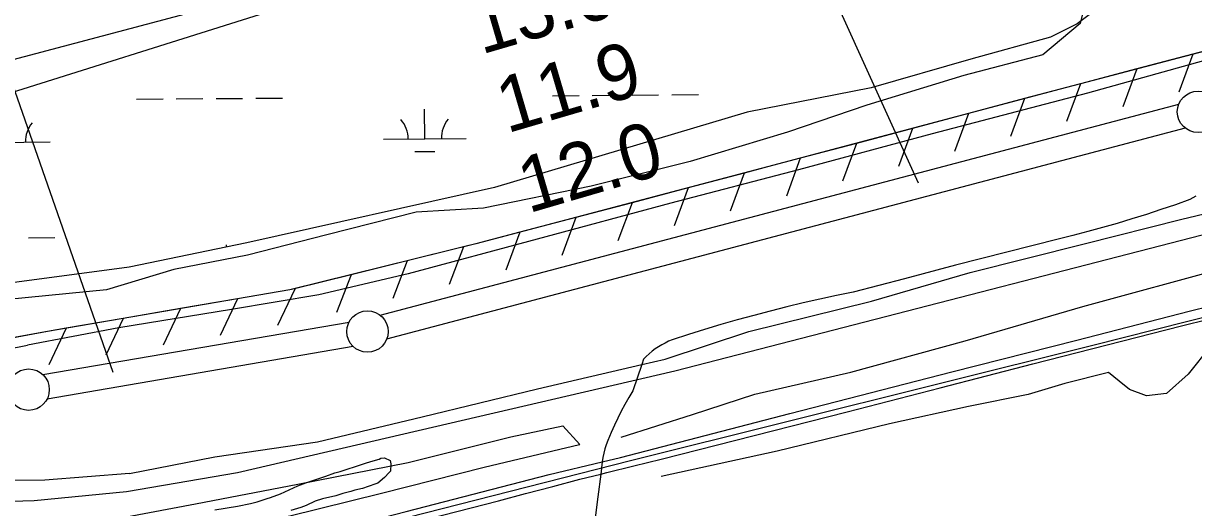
# Model space of a CAD drawing. Extents: x 3567028 to 3605064, y 510945 to 536587.
# Drawn here: x 3599332 to 3600744, y 521381 to 521965 of the extents above; entities that cross this region are included whole.
import ezdxf

# ---------------------------------------------------------------- set-up
doc = ezdxf.new("R2010")
doc.units = 0
for name, color, linetype in [('V-LEVE-TOET', 7, 'Continuous'), ('V-RAIL-TRAK', 7, 'Continuous'), ('V-RIVR-RANG', 7, 'Continuous'), ('V-ROAD-CNTR', 7, 'Continuous'), ('V-RRAP-FSHR', 7, 'Continuous'), ('V-SITE-VEGE', 7, 'Continuous'), ('V-SURV-LINE', 7, 'Continuous'), ('V-TOPO-MINR', 7, 'Continuous'), ('V-TOPO-SHOR', 7, 'Continuous'), ('V-WETL-SWMP', 7, 'Continuous')]:
    doc.layers.add(name, color=color, linetype=linetype)

msp = doc.modelspace()

# ---------------------------------------------------------------- linework, layer by layer
at = {"layer": 'V-LEVE-TOET'}
msp.add_line((3599447.5, 521597.9), (3599337.2, 521576.9), dxfattribs=at)
for points in [[(3600756.4, 521920.3), (3600616.2, 521881), (3600428.9, 521832), (3600267.7, 521788.7), (3600113.6, 521748.3), (3599952.4, 521705), (3599796.5, 521662.9), (3599688.9, 521637.5), (3599583.6, 521619.7), (3599447.5, 521597.9)], [(3599460.5, 521421.7), (3599563.5, 521441.8), (3599687.4, 521460.2), (3599813.6, 521490.2), (3599952.6, 521524.2), (3600078.4, 521553.3), (3600106.8, 521559.9), (3600207.5, 521593.4), (3600355.8, 521629.8), (3600474.5, 521664.4), (3600612.4, 521699.1), (3600729.9, 521729.1), (3600800.8, 521745.8)], [(3599283.7, 521566.5), (3599337.2, 521576.9)], [(3599460.5, 521421.7), (3599358.2, 521413.7), (3599271.4, 521412.8), (3599243.2, 521414.7), (3599228.1, 521417.6)]]:
    msp.add_lwpolyline(points, dxfattribs=at)
at = {"layer": 'V-RAIL-TRAK'}
for points in [[(3599481.7, 521295.3), (3599607, 521327.8), (3599794.4, 521376), (3599966.8, 521420.5), (3600030.6, 521435.9), (3600052.8, 521441.3), (3600257.1, 521494.2), (3600452.4, 521544.7), (3600603.4, 521582.7), (3600738.9, 521617.9), (3600869.7, 521649.9)], [(3599488.7, 521280.3), (3599572.1, 521302.3), (3599655.5, 521324.1), (3599738.9, 521345.8), (3599822.3, 521367.4), (3599905.8, 521388.8), (3599938.4, 521397.7), (3599971, 521406.3), (3600003.6, 521414.8), (3600029, 521421.2), (3600036.3, 521423.1), (3600069.1, 521431.1), (3600101.9, 521439), (3600214.1, 521467.6), (3600326.3, 521496.3), (3600438.4, 521525.3), (3600550.4, 521554.4), (3600729.6, 521600), (3600827.2, 521624.4)]]:
    msp.add_lwpolyline(points, dxfattribs=at)
at = {"layer": 'V-RIVR-RANG'}
for p, q in [((3600412.2, 521772.5), (3599908.7, 522883.7)), ((3599440.6, 521543.8), (3599058.7, 522639.1))]:
    msp.add_line(p, q, dxfattribs=at)
at = {"layer": 'V-ROAD-CNTR'}
msp.add_line((3600078.4, 521553.3), (3600067.7, 521521.5), dxfattribs=at)
for points in [[(3594261.4, 520359), (3594395.2, 520360.1), (3594656.7, 520361.9), (3594864.7, 520371.5), (3595065.1, 520380.1), (3595273.1, 520390.7), (3595565.7, 520419.6), (3595779.1, 520442.4), (3595914.6, 520459.5), (3596208.4, 520503.1), (3596513.9, 520553.8), (3596802.8, 520614.7), (3597128.1, 520688.2), (3597506.6, 520779.7), (3597772.6, 520851.8), (3598096.1, 520935.2), (3598568.7, 521055.7), (3598920.8, 521144.4), (3599299, 521242.4), (3600064.8, 521437.5), (3600622.7, 521576.9), (3601076.2, 521691.5), (3601534, 521807.1)], [(3600747, 521756.7), (3600739.7, 521752.6), (3600722.3, 521746.4), (3600704.8, 521740.5), (3600687.3, 521734.7), (3600669.7, 521729.2), (3600652.1, 521723.9), (3600634.3, 521718.9), (3600616.5, 521714), (3600598.7, 521709.4), (3600580.8, 521705), (3600518.9, 521689.3), (3600457.1, 521673.3), (3600395.3, 521657.1), (3600333.6, 521640.7), (3600313.5, 521636.6), (3600293.4, 521632.3), (3600273.4, 521627.8), (3600253.4, 521623), (3600233.4, 521618), (3600213.6, 521612.8), (3600193.7, 521607.3), (3600174, 521601.7), (3600154.3, 521595.8), (3600134.7, 521589.7), (3600115.1, 521583.3), (3600110.8, 521581.5), (3600106.7, 521579.4), (3600102.6, 521577.2), (3600098.6, 521574.8), (3600094.7, 521572.2), (3600091, 521569.4), (3600087.4, 521566.4), (3600083.9, 521563.3), (3600080.6, 521560), (3600078.4, 521553.3)], [(3599262.6, 521386.9), (3599345.6, 521389.1), (3599456.8, 521400.1), (3599590.6, 521423.2), (3600118.3, 521546), (3600919.8, 521752.8)], [(3600067.7, 521521.5), (3600062.9, 521513.4), (3600058.2, 521505.3), (3600053.8, 521497), (3600049.5, 521488.6), (3600045.5, 521480.1), (3600041.6, 521471.5), (3600039.4, 521466.6), (3600037.4, 521461.7), (3600035.5, 521456.6), (3600034, 521451.5), (3600032.6, 521446.4), (3600031.5, 521441.2), (3600030.6, 521435.9), (3600029, 521421.2), (3600025.3, 521393.5), (3600014, 521300.5), (3600003.5, 521268.5), (3599979.3, 521202), (3599970, 521154.6), (3599965.7, 521133.1)]]:
    msp.add_lwpolyline(points, dxfattribs=at)
at = {"layer": 'V-RRAP-FSHR'}
for p, q in [((3600743.3, 521928.3), (3600726.4, 521882.4)), ((3600675.6, 521910.4), (3600658.7, 521864.6)), ((3600607.9, 521892.6), (3600591, 521846.8)), ((3600540.3, 521874.6), (3600523.5, 521828.8)), ((3600472.6, 521856.6), (3600455.9, 521810.7)), ((3600405, 521838.6), (3600388.2, 521792.7)), ((3600337.4, 521820.5), (3600320.6, 521774.7)), ((3600269.7, 521802.5), (3600253, 521756.6)), ((3600202.1, 521784.6), (3600185.2, 521738.7)), ((3600134.4, 521766.7), (3600117.5, 521720.9)), ((3600066.7, 521748.8), (3600049.8, 521703)), ((3599999, 521731), (3599982.1, 521685.2)), ((3599931.3, 521713.1), (3599914.5, 521667.3)), ((3599863.6, 521695.5), (3599846, 521649.9)), ((3599795.6, 521678.7), (3599778.1, 521633.1)), ((3599727.7, 521661.9), (3599710.1, 521616.3)), ((3599659.8, 521644.6), (3599639, 521600.4)), ((3599590.8, 521632.7), (3599570, 521588.6)), ((3599521.9, 521620.9), (3599501, 521576.7)), ((3599452.9, 521609.1), (3599432, 521564.9)), ((3599383.9, 521597.2), (3599363, 521553.1))]:
    msp.add_line(p, q, dxfattribs=at)
for points in [[(3601131.5, 522030.6), (3600583.3, 521886.1), (3600230.3, 521792), (3599878.2, 521699.1), (3599653.7, 521643.5), (3599361.3, 521593.3), (3599270.8, 521576.5)], [(3600878.7, 521963.9), (3600811, 521946.1), (3600743.3, 521928.3)], [(3600743.3, 521928.3), (3600675.6, 521910.4)], [(3600675.6, 521910.4), (3600607.9, 521892.6)], [(3600607.9, 521892.6), (3600583.3, 521886.1), (3600540.3, 521874.6)], [(3600540.3, 521874.6), (3600472.6, 521856.6)], [(3600472.6, 521856.6), (3600405, 521838.6)], [(3600405, 521838.6), (3600337.4, 521820.5)], [(3600337.4, 521820.5), (3600269.7, 521802.5)], [(3600269.7, 521802.5), (3600230.3, 521792), (3600202.1, 521784.6)], [(3600202.1, 521784.6), (3600134.4, 521766.7)], [(3600134.4, 521766.7), (3600066.7, 521748.8), (3599999, 521731)], [(3599999, 521731), (3599931.3, 521713.1)], [(3599931.3, 521713.1), (3599878.2, 521699.1), (3599863.6, 521695.5)], [(3599863.6, 521695.5), (3599795.6, 521678.7)], [(3599795.6, 521678.7), (3599727.7, 521661.9)], [(3599727.7, 521661.9), (3599659.7, 521645)], [(3599659.7, 521645), (3599653.7, 521643.5), (3599590.8, 521632.7)], [(3599590.8, 521632.7), (3599521.9, 521620.9)], [(3599521.9, 521620.9), (3599452.9, 521609.1)], [(3599452.9, 521609.1), (3599383.9, 521597.2)], [(3599383.9, 521597.2), (3599361.3, 521593.3), (3599315, 521584.7)]]:
    msp.add_lwpolyline(points, dxfattribs=at)
at = {"layer": 'V-SITE-VEGE'}
for points in [[(3600628.4, 522052.5), (3600607.4, 521965.3), (3600562.4, 521927.5), (3600466.9, 521902.4), (3600350, 521866.6), (3600254.5, 521834), (3600136.8, 521798.8), (3600017.4, 521768.7), (3599887.7, 521742.4), (3599806.2, 521737.5), (3599698.7, 521709.9), (3599602.6, 521685.5), (3599514.1, 521668), (3599432.5, 521643.5), (3599314, 521632.1)], [(3599563.3, 521377.8), (3599590.9, 521382.2), (3599606.4, 521385.5), (3599614.4, 521387.7), (3599626.5, 521391.6), (3599630.6, 521392.7), (3599642.7, 521397.2), (3599663.4, 521406.8), (3599673.2, 521410.7), (3599697.4, 521418.6), (3599708.3, 521422.5), (3599714.6, 521424.2), (3599724.4, 521427.5), (3599731.9, 521429.8), (3599746.3, 521434.8), (3599754.4, 521437), (3599761.8, 521439.3), (3599763.6, 521440.4), (3599768.2, 521440.9), (3599775, 521437.4), (3599775.6, 521433.4), (3599775.5, 521424.8), (3599773.8, 521423.1), (3599768, 521416.8), (3599759.9, 521410), (3599757.6, 521409.5), (3599748.4, 521406.1), (3599741.5, 521403.8), (3599732.2, 521401.6), (3599727.6, 521399.9), (3599717.9, 521397.7), (3599709.2, 521394.9), (3599693.1, 521391.1), (3599684.5, 521388.3), (3599673.5, 521383.2), (3599667.2, 521380.9), (3599655.1, 521377)]]:
    msp.add_lwpolyline(points, dxfattribs=at)
at = {"layer": 'V-SURV-LINE'}
for points in [[(3599763, 521612.9), (3600726.4, 521868)], [(3600734.1, 521839), (3599770.7, 521583.9)], [(3599355.9, 521541.3), (3599725.3, 521604.7)], [(3599730.4, 521575.2), (3599360.9, 521511.7)]]:
    msp.add_lwpolyline(points, dxfattribs=at)
for centre in [(3600749.6, 521858.6), (3599747.5, 521593.3), (3599338.7, 521523.1)]:
    msp.add_circle(centre, 25, dxfattribs=at)
at = {"layer": 'V-TOPO-MINR'}
msp.add_lwpolyline([(3598899.6, 521810.4), (3599861.6, 522065.9), (3599878.5, 522070.3), (3599895.4, 522074.7), (3599912.3, 522079.1), (3599929.2, 522083.4), (3599960.9, 522091.3), (3599965.1, 522092.2), (3599972, 522093.1), (3599972.6, 522093.1), (3599973.1, 522093), (3599973.2, 522092.8), (3599973.3, 522092.7), (3599973.2, 522092.4), (3599968.1, 522088.4), (3599964.6, 522086.1), (3599962.8, 522085.2), (3599960.8, 522084.5), (3598952.8, 521766.9)], dxfattribs=at)
at = {"layer": 'V-TOPO-SHOR'}
for points in [[(3600053.6, 521465.5), (3600139.6, 521493.2), (3600215, 521517.6), (3600330.6, 521544.2), (3600468.5, 521581.9), (3600610.5, 521623.7), (3600784.6, 521671.2), (3600919.6, 521705.4), (3601021.8, 521731.5), (3601140.4, 521763.9), (3601253.8, 521801.1), (3601339.1, 521826.6), (3601450.7, 521854.4), (3601491, 521859), (3601672.1, 521905.4)], [(3601195.8, 521680.2), (3601057.4, 521652.1), (3600991.7, 521633.6), (3600989.6, 521633), (3600869.3, 521596.4), (3600764.7, 521575.6), (3600737.8, 521541.8), (3600711.5, 521518.5), (3600687.5, 521515.6), (3600667.1, 521523.3), (3600654.3, 521533.2), (3600641.4, 521543.8), (3600588.9, 521530.4), (3600544.5, 521517.1), (3600472.6, 521502.6), (3600377.4, 521481.8), (3600241.8, 521448.8), (3600102, 521418.2)], [(3599456.7, 521369.6), (3599540.2, 521385.2), (3599663.5, 521408.9), (3599796.7, 521434.9), (3599920.5, 521466.2), (3599983.1, 521479.5), (3600003.8, 521456.9)], [(3599463, 521318.2), (3599547.1, 521338.5), (3599652.3, 521370.4), (3599764.5, 521398.2), (3599888.4, 521429.5), (3599971.3, 521449.2), (3600003.3, 521456.8), (3600003.8, 521456.9)]]:
    msp.add_lwpolyline(points, dxfattribs=at)
at = {"layer": 'V-WETL-SWMP'}
for p, q in [((3599469, 521873.8), (3599501, 521874.1)), ((3599516.9, 521874.2), (3599548.9, 521874.5)), ((3599564.9, 521874.6), (3599596.9, 521874.9)), ((3599612.9, 521875), (3599644.9, 521875.3)), ((3599970.8, 521878.1), (3600002.8, 521878.3)), ((3600018.8, 521878.5), (3600050.8, 521878.7)), ((3600066.8, 521878.9), (3600098.8, 521879.1)), ((3600114.8, 521879.3), (3600146.8, 521879.5)), ((3599816.7, 521826), (3599816.4, 521862)), ((3599766.7, 521825.6), (3599866.7, 521826.4)), ((3599264.8, 521821.4), (3599364.8, 521822.2)), ((3599804.8, 521810.5), (3599828.8, 521810.7)), ((3599338.4, 521706.5), (3599370.4, 521706.8)), ((3599577.3, 521695.4), (3599577.3, 521698.1))]:
    msp.add_line(p, q, dxfattribs=at)
msp.add_lwpolyline([(3600657, 522005), (3600603.6, 521964.9), (3600571.6, 521948.9), (3600475.4, 521922.2), (3600355.2, 521887.4), (3600205.6, 521858.1), (3599901, 521767.2), (3599601.8, 521700.4), (3599460.2, 521671.1), (3599299.9, 521649.7)], dxfattribs=at)
for centre, start, end in [((3599370, 521822.7), 139.7115, 181.2552), ((3599761.4, 521826), 359.7115, 41.2552), ((3599871.9, 521827), 139.7115, 181.2552)]:
    msp.add_arc(centre, 35.2, start, end, dxfattribs=at)

# ---------------------------------------------------------------- texts
at = {"layer": 'V-RIVR-RANG'}
for s, p in [('13.0', (3599884.7, 521927.6)), ('11.9', (3599915.6, 521832.4)), ('12.0', (3599941.5, 521735.8))]:
    msp.add_text(s, height=67, rotation=16.3383, dxfattribs=at).set_placement(p)

doc.saveas('drawing.dxf')
